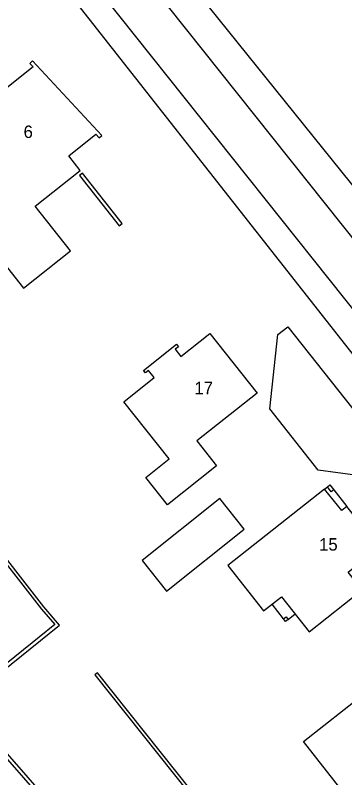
# Model space of a CAD drawing. Extents: x 148816 to 151297, y 399515 to 402500.
# Drawn here: x 151051.1 to 151084.2, y 401022.3 to 401098.8 of the extents above; entities that cross this region are included whole.
import ezdxf

# ---------------------------------------------------------------- set-up
doc = ezdxf.new("R2010")
doc.units = 0
for name, color, linetype in [('B01 Hoofdgebouw  [T] Norm', 7, 'Continuous'), ('B01 Hoofdgebouw secundair [T] Norm', 7, 'Continuous'), ('B02 Bijgebouw  [T] Norm', 7, 'Continuous'), ('T01 Muur  [T] Gem', 7, 'Continuous'), ('T01 Muur  [T] Norm', 7, 'Continuous'), ('T04 Haag heg  [D] Gem', 7, 'Continuous'), ('T09 Insteek water  [T] Norm', 7, 'Continuous'), ('T10 Cultuurscheiding  [T] Gem', 7, 'Continuous'), ('V00 Kant verharding algemeen  [T] Norm', 7, 'Continuous'), ('Z02 Huisnummer  [Tekst] Norm', 7, 'Continuous')]:
    doc.layers.add(name, color=color, linetype=linetype)

msp = doc.modelspace()

# ---------------------------------------------------------------- linework, layer by layer
at = {"layer": 'B01 Hoofdgebouw  [T] Norm'}
for points in [[(151053.1, 401079.675), (151057.633, 401083.261), (151056.473, 401084.728), (151059.21, 401086.893), (151059.545, 401086.535), (151059.808, 401086.771), (151052.822, 401094.242), (151052.566, 401094.003), (151052.901, 401093.645), (151046.226, 401088.366), (151045.687, 401089.048), (151043.963, 401087.685), (151049.98, 401080.077), (151046.984, 401077.707), (151051.947, 401071.432), (151056.651, 401075.172)], [(151066.559, 401054.291), (151062.003, 401060.033), (151065.066, 401062.463), (151064.5, 401063.176), (151064.179, 401062.921), (151063.98, 401063.172), (151067.293, 401065.801), (151067.492, 401065.551), (151067.171, 401065.296), (151067.737, 401064.583), (151070.647, 401066.884), (151075.392, 401060.905), (151069.345, 401056.106), (151071.334, 401053.599), (151066.407, 401049.689), (151064.225, 401052.439)]]:
    msp.add_lwpolyline(points, close=True, dxfattribs=at)
for points in [[(151072.454, 401043.591), (151076.055, 401039.032), (151077.868, 401040.464), (151080.645, 401036.948), (151085.952, 401041.14), (151084.545, 401042.933), (151087.657, 401045.444), (151084.412, 401049.513), (151083.904, 401049.108), (151082.183, 401051.265), (151072.454, 401043.591)], [(151085.384, 401006.912), (151083.551, 401009.236), (151082.569, 401008.462), (151080.142, 401011.539), (151081.123, 401012.314), (151078.497, 401015.643), (151084.464, 401020.35), (151080.066, 401025.924), (151088.225, 401032.351)]]:
    msp.add_lwpolyline(points, dxfattribs=at)
at = {"layer": 'B01 Hoofdgebouw secundair [T] Norm'}
for p, q in [((151082.183, 401051.265), (151082.463, 401051.488)), ((151083.097, 401051.186), (151084.412, 401049.513)), ((151078.069, 401038.239), (151076.91, 401039.706)), ((151078.518, 401038.186), (151079.225, 401038.745))]:
    msp.add_line(p, q, dxfattribs=at)
at = {"layer": 'B02 Bijgebouw  [T] Norm'}
msp.add_lwpolyline([(151071.668, 401050.304), (151063.856, 401044.092), (151066.304, 401041.013), (151074.116, 401047.226), (151071.668, 401050.304)], dxfattribs=at)
at = {"layer": 'T01 Muur  [T] Gem'}
msp.add_lwpolyline([(151057.565, 401082.735), (151061.554, 401077.692), (151061.852, 401077.928), (151057.863, 401082.971)], close=True, dxfattribs=at)
for points in [[(151041.843, 401054.598), (151041.711, 401054.491), (151047.721, 401046.909), (151053.749, 401039.221), (151055.082, 401037.66), (151045.604, 401030.037)], [(151045.806, 401029.789), (151055.539, 401037.617), (151053.985, 401039.437), (151047.972, 401047.107), (151041.95, 401054.705)], [(151068.794, 401020.976), (151059.355, 401032.803), (151059.105, 401032.603), (151068.544, 401020.777)]]:
    msp.add_lwpolyline(points, dxfattribs=at)
at = {"layer": 'T01 Muur  [T] Norm'}
for points in [[(151082.707, 401051.681), (151083.097, 401051.186), (151082.853, 401050.994), (151082.463, 401051.488), (151082.707, 401051.681)], [(151030.229, 401047.57), (151061.2, 401012.218), (151058.452, 401009.724), (151058.599, 401009.563), (151058.217, 401009.208), (151057.859, 401009.618), (151060.752, 401012.244), (151029.995, 401047.366), (151030.229, 401047.57)]]:
    msp.add_lwpolyline(points, dxfattribs=at)
msp.add_lwpolyline([(151078.32, 401038.437), (151078.518, 401038.186), (151078.267, 401037.988), (151078.069, 401038.239)], close=True, dxfattribs=at)
at = {"layer": 'T04 Haag heg  [D] Gem'}
msp.add_lwpolyline([(151119.088, 401033.755), (151052.44, 401117.331)], dxfattribs=at)
at = {"layer": 'T09 Insteek water  [T] Norm'}
for points in [[(151123.78, 401033.287), (151117.264, 401028.831), (151097.225, 401054.082), (151053.491, 401108.928)], [(151051.451, 401107.437), (151101.438, 401043.938), (151116.652, 401024.863), (151126.614, 401031.081)]]:
    msp.add_lwpolyline(points, dxfattribs=at)
at = {"layer": 'T10 Cultuurscheiding  [T] Gem'}
msp.add_lwpolyline([(151057.249, 401116.174), (151119.057, 401039.518), (151171.124, 401081.5), (151109.315, 401158.156)], close=True, dxfattribs=at)
at = {"layer": 'V00 Kant verharding algemeen  [T] Norm'}
msp.add_lwpolyline([(151060.726, 401006.358), (151067.197, 400999.053), (151071.035, 400997.762), (151113.286, 401018.71), (151086.505, 401052.51), (151081.527, 401053.162), (151076.664, 401059.335), (151077.485, 401066.791), (151078.494, 401067.553), (151116.125, 401020.102), (151123.981, 401024.02), (151125.622, 401020.702)], dxfattribs=at)

# ---------------------------------------------------------------- texts
at = {"layer": 'Z02 Huisnummer  [Tekst] Norm'}
for s, p in [('6', (151051.941, 401086.511)), ('17', (151069.103, 401060.786)), ('15', (151081.636, 401045.089))]:
    msp.add_text(s, height=1.25, dxfattribs=at).set_placement(p)

doc.saveas('drawing.dxf')
